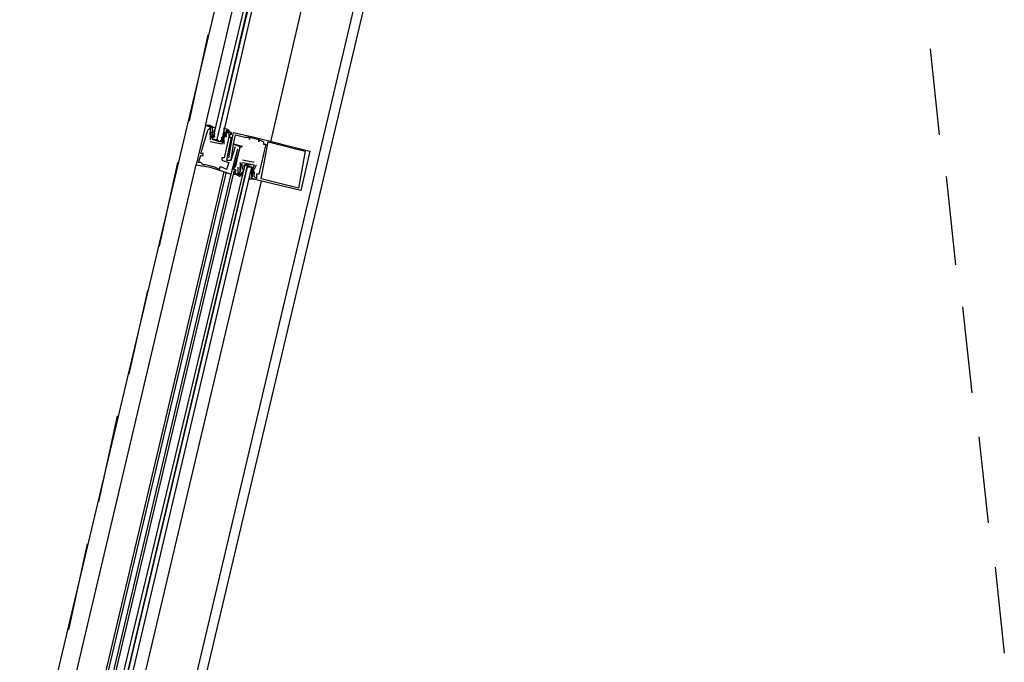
# Model space of a CAD drawing. Header units: feet. Extents: x -79 to 198, y -22 to 181.
# Tile 307 of 318: x 123.36 to 129.01, y 145.71 to 149.4. Entities that reach past the tile are written whole.
import ezdxf

# ---------------------------------------------------------------- set-up
doc = ezdxf.new("R2010")
doc.units = ezdxf.units.FT
doc.layers.add('A-LINEA', color=7, linetype='CONTINUOUS')

msp = doc.modelspace()

# ---------------------------------------------------------------- linework, layer by layer
at = {"layer": 'A-LINEA'}
for p, q in [((124.0933, 144.2178), (126.2933, 153.4978)), ((125.24, 152.6578), (123.36, 144.7378)), ((125.9867, 152.4711), (124.12, 144.5644)), ((124.44, 149.3111), (124.3333, 148.8178)), ((128.5867, 149.2311), (128.64, 148.7378)), ((124.4667, 148.7778), (124.4267, 148.7911)), ((124.4267, 148.7911), (124.4267, 148.7911)), ((124.44, 148.7644), (124.44, 148.7644)), ((124.4533, 148.7778), (124.4533, 148.7778)), ((124.4533, 148.7511), (124.4533, 148.7511)), ((124.4667, 148.7778), (124.4667, 148.7778)), ((124.48, 148.7644), (124.4667, 148.7511)), ((124.4667, 148.7511), (124.4667, 148.7511)), ((124.4791, 148.7222), (124.4786, 148.7426)), ((124.4799, 148.7413), (124.4788, 148.7532)), ((124.4799, 148.728), (124.4788, 148.7398)), ((124.4792, 148.7493), (124.479, 148.7676)), ((124.48, 148.7644), (124.48, 148.7644)), ((124.48, 148.7511), (124.48, 148.7511)), ((124.5333, 148.7511), (124.5333, 148.7511)), ((124.5333, 148.7378), (124.5333, 148.7511)), ((124.5436, 148.747), (124.5352, 148.7308)), ((124.5418, 148.74), (124.5356, 148.7299)), ((124.5467, 148.7644), (124.5467, 148.7644)), ((124.5467, 148.7511), (124.5467, 148.7511)), ((124.5467, 148.7511), (124.5467, 148.7511)), ((124.56, 148.7511), (124.56, 148.7511)), ((124.5733, 148.7511), (124.5733, 148.7511)), ((124.5733, 148.7511), (124.5733, 148.7511)), ((124.5867, 148.7511), (124.5867, 148.7511)), ((124.4533, 148.7378), (124.4533, 148.7378)), ((124.4533, 148.7378), (124.4533, 148.7378)), ((124.4533, 148.7111), (124.4533, 148.7111)), ((124.4533, 148.7111), (124.4533, 148.7111)), ((124.4533, 148.6978), (124.4533, 148.6978)), ((124.4533, 148.6978), (124.4533, 148.6978)), ((124.4667, 148.7378), (124.4667, 148.7378)), ((124.4667, 148.7244), (124.4667, 148.7244)), ((124.48, 148.7111), (124.4933, 148.7111)), ((124.52, 148.7378), (124.52, 148.7378)), ((124.52, 148.7111), (124.52, 148.7111)), ((124.52, 148.6844), (124.52, 148.6844)), ((124.52, 148.6844), (124.52, 148.6844)), ((124.5314, 148.735), (124.5217, 148.717)), ((124.5285, 148.7267), (124.5223, 148.7165)), ((124.5333, 148.7378), (124.5333, 148.7378)), ((124.5333, 148.7244), (124.5333, 148.7244)), ((124.5333, 148.7244), (124.5333, 148.7244)), ((124.5333, 148.6844), (124.5333, 148.7111)), ((124.5333, 148.7111), (124.5333, 148.7111)), ((124.5333, 148.6844), (124.5333, 148.6844)), ((124.5467, 148.7378), (124.5467, 148.7378)), ((124.5467, 148.7244), (124.5467, 148.7244)), ((124.56, 148.7244), (124.56, 148.7244)), ((124.56, 148.7244), (124.56, 148.7244)), ((124.5733, 148.7378), (124.5733, 148.7378)), ((124.5733, 148.7244), (124.5733, 148.7244)), ((124.5733, 148.6844), (124.5733, 148.6844)), ((124.5867, 148.6844), (124.5867, 148.6844)), ((124.5867, 148.6844), (124.5867, 148.6844)), ((124.6, 148.7378), (124.6, 148.7378)), ((124.6533, 148.7244), (124.6533, 148.7244)), ((124.68, 148.7244), (124.68, 148.7244)), ((124.68, 148.7244), (124.68, 148.7244)), ((124.68, 148.7111), (124.68, 148.7111)), ((124.7067, 148.7244), (124.7067, 148.7244)), ((124.7333, 148.7111), (124.7333, 148.7111)), ((124.7333, 148.7111), (124.7333, 148.7111)), ((124.7333, 148.6978), (124.7333, 148.6978)), ((124.76, 148.6978), (124.76, 148.6978)), ((124.76, 148.6844), (124.76, 148.6844)), ((124.7733, 148.6844), (124.7733, 148.6844)), ((124.7867, 148.6978), (124.7867, 148.6978)), ((124.4, 148.6311), (124.4, 148.6311)), ((124.4133, 148.6311), (124.4133, 148.6311)), ((124.6, 148.6711), (124.6, 148.6711)), ((124.6133, 148.6578), (124.6133, 148.6578)), ((124.6267, 148.6711), (124.6267, 148.6711)), ((124.6267, 148.6711), (124.6267, 148.6711)), ((124.64, 148.6711), (124.64, 148.6711)), ((125, 148.6444), (125, 148.6444)), ((125.0267, 148.6444), (125.0267, 148.6444)), ((124.2667, 148.5778), (124.16, 148.0978)), ((124.3867, 148.5778), (124.3867, 148.5778)), ((124.4, 148.6178), (124.4, 148.6178)), ((124.4, 148.5778), (124.4, 148.5778)), ((124.4133, 148.6178), (124.4133, 148.6178)), ((124.52, 148.6044), (124.52, 148.6044)), ((124.52, 148.5911), (124.52, 148.5911)), ((124.5333, 148.6044), (124.5333, 148.6044)), ((124.5467, 148.5911), (124.5467, 148.5911)), ((124.56, 148.6044), (124.56, 148.6044)), ((124.56, 148.5778), (124.56, 148.5778)), ((124.5733, 148.5911), (124.5733, 148.5911)), ((124.5733, 148.5911), (124.5733, 148.5911)), ((124.6267, 148.5778), (124.6267, 148.5778)), ((124.7067, 148.5778), (124.64, 148.5911)), ((124.64, 148.5911), (124.64, 148.5911)), ((124.64, 148.5778), (124.64, 148.5778)), ((124.64, 148.5778), (124.64, 148.5778)), ((124.7067, 148.5778), (124.7067, 148.5778)), ((123.56, 145.1244), (124.3733, 148.5644)), ((123.72, 145.0844), (124.5333, 148.5244)), ((123.7333, 145.0844), (124.5467, 148.5244)), ((124.3733, 148.5644), (124.3733, 148.5644)), ((124.4133, 148.5644), (124.4133, 148.5644)), ((124.4267, 148.5644), (124.4267, 148.5644)), ((124.4533, 148.5511), (124.4533, 148.5511)), ((124.48, 148.5511), (124.48, 148.5511)), ((124.5067, 148.5511), (124.5067, 148.5511)), ((124.5067, 148.5378), (124.5067, 148.5378)), ((124.52, 148.5511), (124.52, 148.5511)), ((124.5467, 148.5378), (124.5467, 148.5378)), ((124.5867, 148.5378), (124.5867, 148.5378)), ((124.5867, 148.5244), (124.5867, 148.5244)), ((124.6, 148.5511), (124.6, 148.5511)), ((124.6, 148.5378), (124.6, 148.5378)), ((124.6, 148.5378), (124.6, 148.5378)), ((124.6, 148.5244), (124.6, 148.5244)), ((124.6, 148.5244), (124.6, 148.5244)), ((124.6133, 148.5511), (124.6133, 148.5511)), ((124.6267, 148.5511), (124.6267, 148.5511)), ((124.6267, 148.5511), (124.6267, 148.5511)), ((124.6267, 148.5378), (124.6267, 148.5378)), ((124.6267, 148.5378), (124.6267, 148.5378)), ((124.6267, 148.5244), (124.6267, 148.5244)), ((124.6267, 148.5111), (124.64, 148.5244)), ((124.6297, 148.5019), (124.6381, 148.5181)), ((124.6315, 148.5089), (124.6377, 148.519)), ((124.64, 148.5511), (124.64, 148.5511)), ((124.64, 148.5244), (124.64, 148.5244)), ((124.642, 148.5273), (124.6516, 148.5452)), ((124.6448, 148.5355), (124.6511, 148.5457)), ((124.6933, 148.5644), (124.6533, 148.5644)), ((124.6667, 148.5644), (124.68, 148.5511)), ((124.6933, 148.5244), (124.68, 148.5111)), ((124.6933, 148.5378), (124.6933, 148.5378)), ((124.6933, 148.5244), (124.6933, 148.5244)), ((124.6933, 148.5244), (124.6933, 148.5244)), ((124.6935, 148.5343), (124.6945, 148.5224)), ((124.6941, 148.5129), (124.6944, 148.4946)), ((124.6942, 148.5268), (124.6948, 148.5063)), ((124.7067, 148.5644), (124.7067, 148.5644)), ((124.7067, 148.5378), (124.72, 148.5644)), ((124.7067, 148.5644), (124.7067, 148.5644)), ((124.7067, 148.5378), (124.7067, 148.5378)), ((124.7067, 148.5244), (124.7067, 148.5244)), ((124.7067, 148.5244), (124.7067, 148.5244)), ((124.72, 148.5644), (124.72, 148.5644)), ((123.76, 145.0711), (124.5733, 148.5111)), ((123.7733, 145.0711), (124.5867, 148.5111)), ((124.7467, 148.4711), (123.9333, 145.0311)), ((124.5733, 148.5111), (124.5733, 148.5111)), ((124.5867, 148.5111), (124.5867, 148.5111)), ((124.5867, 148.5111), (124.5867, 148.5111)), ((124.5867, 148.5111), (124.5867, 148.5111)), ((124.5867, 148.5111), (124.5867, 148.5111)), ((124.6, 148.5111), (124.6, 148.5111)), ((124.6133, 148.5111), (124.6133, 148.5111)), ((124.6267, 148.5111), (124.6267, 148.5111)), ((124.68, 148.5111), (124.68, 148.5111)), ((124.6933, 148.5111), (124.6933, 148.5111)), ((124.6933, 148.4978), (124.6933, 148.4978)), ((124.6933, 148.4844), (124.6933, 148.4844)), ((124.6935, 148.5076), (124.6945, 148.4957)), ((124.7067, 148.5111), (124.7067, 148.5111)), ((124.7067, 148.4978), (124.7067, 148.4978)), ((124.72, 148.5111), (124.72, 148.5111)), ((124.72, 148.4844), (124.72, 148.4844)), ((124.7333, 148.5111), (124.7333, 148.5111)), ((124.7467, 148.4844), (124.7467, 148.4844)), ((128.68, 148.4978), (128.7333, 147.9911)), ((124.96, 148.4311), (124.96, 148.4311)), ((124.9733, 148.4178), (124.9733, 148.4178)), ((124.0933, 147.8444), (123.9867, 147.3644)), ((128.7733, 147.7511), (128.8267, 147.2578)), ((123.92, 147.1244), (123.8133, 146.6311)), ((128.8667, 147.0044), (128.92, 146.5111)), ((123.7467, 146.3911), (123.64, 145.8978)), ((128.96, 146.2578), (129.0133, 145.7644))]:
    msp.add_line(p, q, dxfattribs=at)
for points in [[(125.7067, 152.5378), (125.28, 150.7644), (124.8, 148.6978)], [(124.4533, 148.7778), (124.4533, 148.7911), (124.4267, 148.7911), (124.9067, 150.8444)], [(124.9733, 150.8311), (124.4667, 148.7111), (124.48, 148.7111), (124.4933, 148.7111), (124.9867, 150.8311)], [(125.0133, 150.8311), (124.52, 148.7111), (124.5067, 148.6978), (124.4933, 148.7111), (125, 150.8311)], [(124.4267, 148.7911), (124.3733, 148.5644), (124.4533, 148.5511), (124.5733, 148.5111), (124.6133, 148.6578)], [(124.3867, 148.5778), (124.4, 148.6178), (124.4133, 148.6178), (124.4133, 148.6311), (124.4, 148.6311), (124.44, 148.7644), (124.4533, 148.7778), (124.4533, 148.7378), (124.4533, 148.7378), (124.4533, 148.7111)], [(124.5467, 148.7244), (124.5467, 148.7511), (124.56, 148.7511), (124.56, 148.7244), (124.56, 148.7244), (124.5333, 148.6044), (124.52, 148.6044), (124.52, 148.5911), (124.56, 148.5778), (124.5467, 148.5378), (124.52, 148.5511), (124.5067, 148.5511), (124.5067, 148.5378), (124.48, 148.5511), (124.4267, 148.5644), (124.4133, 148.5644), (124.4, 148.5778), (124.3867, 148.5778)], [(124.4533, 148.7778), (124.4533, 148.7911), (124.4267, 148.7911)], [(124.4533, 148.7778), (124.4533, 148.7911), (124.4267, 148.7911)], [(124.5067, 148.6978), (124.4667, 148.7111), (124.4667, 148.7378), (124.4667, 148.7511), (124.4667, 148.7644), (124.4667, 148.7778), (124.4533, 148.7778), (124.4533, 148.7911), (124.48, 148.7778)], [(124.4533, 148.7111), (124.4667, 148.7378), (124.4533, 148.7378), (124.4533, 148.7511), (124.4667, 148.7511)], [(124.5333, 148.7644), (124.5333, 148.7778), (124.56, 148.7644), (124.56, 148.7511), (124.5467, 148.7644), (124.5467, 148.7511), (124.5333, 148.7511), (124.5333, 148.7378), (124.5333, 148.7244), (124.52, 148.6978)], [(124.5467, 148.7511), (124.5467, 148.7644), (124.5733, 148.7511), (124.5733, 148.7378), (124.5733, 148.7511), (124.56, 148.7244), (124.5733, 148.7244), (124.5467, 148.5911), (124.5733, 148.5911), (124.6, 148.6711), (124.6, 148.6711)], [(124.56, 148.6044), (124.5733, 148.6844), (124.5867, 148.7511), (124.7067, 148.7244), (125.0267, 148.6444), (124.9733, 148.4178), (124.6933, 148.4844), (124.6933, 148.4978), (124.6933, 148.4978)], [(124.5333, 148.7378), (124.5467, 148.7378), (124.5333, 148.7244), (124.52, 148.6844), (124.4533, 148.6978)], [(124.52, 148.6844), (124.52, 148.6844), (124.4533, 148.6978), (124.4533, 148.6978)], [(124.4667, 148.7378), (124.4667, 148.7244), (124.4667, 148.7111), (124.52, 148.6978), (124.52, 148.7111), (124.52, 148.7244)], [(124.5733, 148.5911), (124.5867, 148.6844), (124.6267, 148.6711), (124.5867, 148.5378), (124.6, 148.5378), (124.6, 148.5244), (124.5867, 148.5244), (124.5867, 148.5111), (124.6267, 148.5111), (124.6267, 148.5111)], [(124.6, 148.5511), (124.6267, 148.6711), (124.64, 148.6711), (124.5867, 148.6844), (124.6, 148.7378), (124.6533, 148.7244), (124.68, 148.7244), (124.68, 148.7111), (124.68, 148.7244), (124.7333, 148.7111), (124.7333, 148.6978), (124.7333, 148.7111), (124.76, 148.6978), (124.76, 148.6844), (124.7733, 148.6844), (124.7333, 148.5111), (124.72, 148.5111), (124.72, 148.4844), (124.7067, 148.4978), (124.7067, 148.5244), (124.7067, 148.5244)], [(125, 148.6444), (124.96, 148.4311), (124.7467, 148.4844), (124.7867, 148.6978), (125, 148.6444)], [(124.6267, 148.5778), (124.6267, 148.5511), (124.6267, 148.5511)], [(124.6267, 148.5244), (124.6267, 148.5378), (124.6267, 148.5511), (124.6267, 148.5378), (124.64, 148.5778), (124.7067, 148.5644), (124.6933, 148.5244)], [(123.8667, 145.0444), (124.6933, 148.5511), (124.68, 148.5511), (124.6667, 148.5511), (123.84, 145.0578), (124.6667, 148.5511), (124.6667, 148.5644), (124.6533, 148.5644), (123.8133, 145.0578)], [(124.64, 148.5644), (124.6267, 148.5511), (124.6267, 148.5378), (124.6267, 148.5244), (124.6133, 148.5111), (124.6267, 148.5111), (124.6133, 148.5111), (124.6, 148.5111), (124.6267, 148.4978), (124.6267, 148.5111)], [(124.6133, 148.5511), (124.6133, 148.5111), (124.6, 148.5111), (124.6, 148.5244), (124.6, 148.5378), (124.6, 148.5378)], [(124.64, 148.5378), (124.64, 148.5511), (124.6533, 148.5644), (124.6933, 148.5511), (124.6933, 148.5378), (124.6933, 148.5244)], [(124.68, 148.4978), (124.68, 148.4844), (124.7067, 148.4844), (124.6933, 148.4844), (124.6933, 148.4978), (124.6933, 148.5244), (124.7067, 148.5244), (124.6933, 148.5244), (124.7067, 148.5244), (124.6933, 148.5511)], [(124.6933, 148.5244), (124.7067, 148.5244), (124.7067, 148.5111), (124.6933, 148.5244), (124.6933, 148.5111)], [(124.5867, 148.5111), (124.6, 148.5111), (124.6, 148.5111)], [(124.5867, 148.5111), (124.6, 148.5111), (124.6, 148.5111)], [(124.5867, 148.5111), (124.6, 148.5111), (124.6, 148.5111)]]:
    msp.add_lwpolyline(points, dxfattribs=at)

doc.saveas('drawing.dxf')
